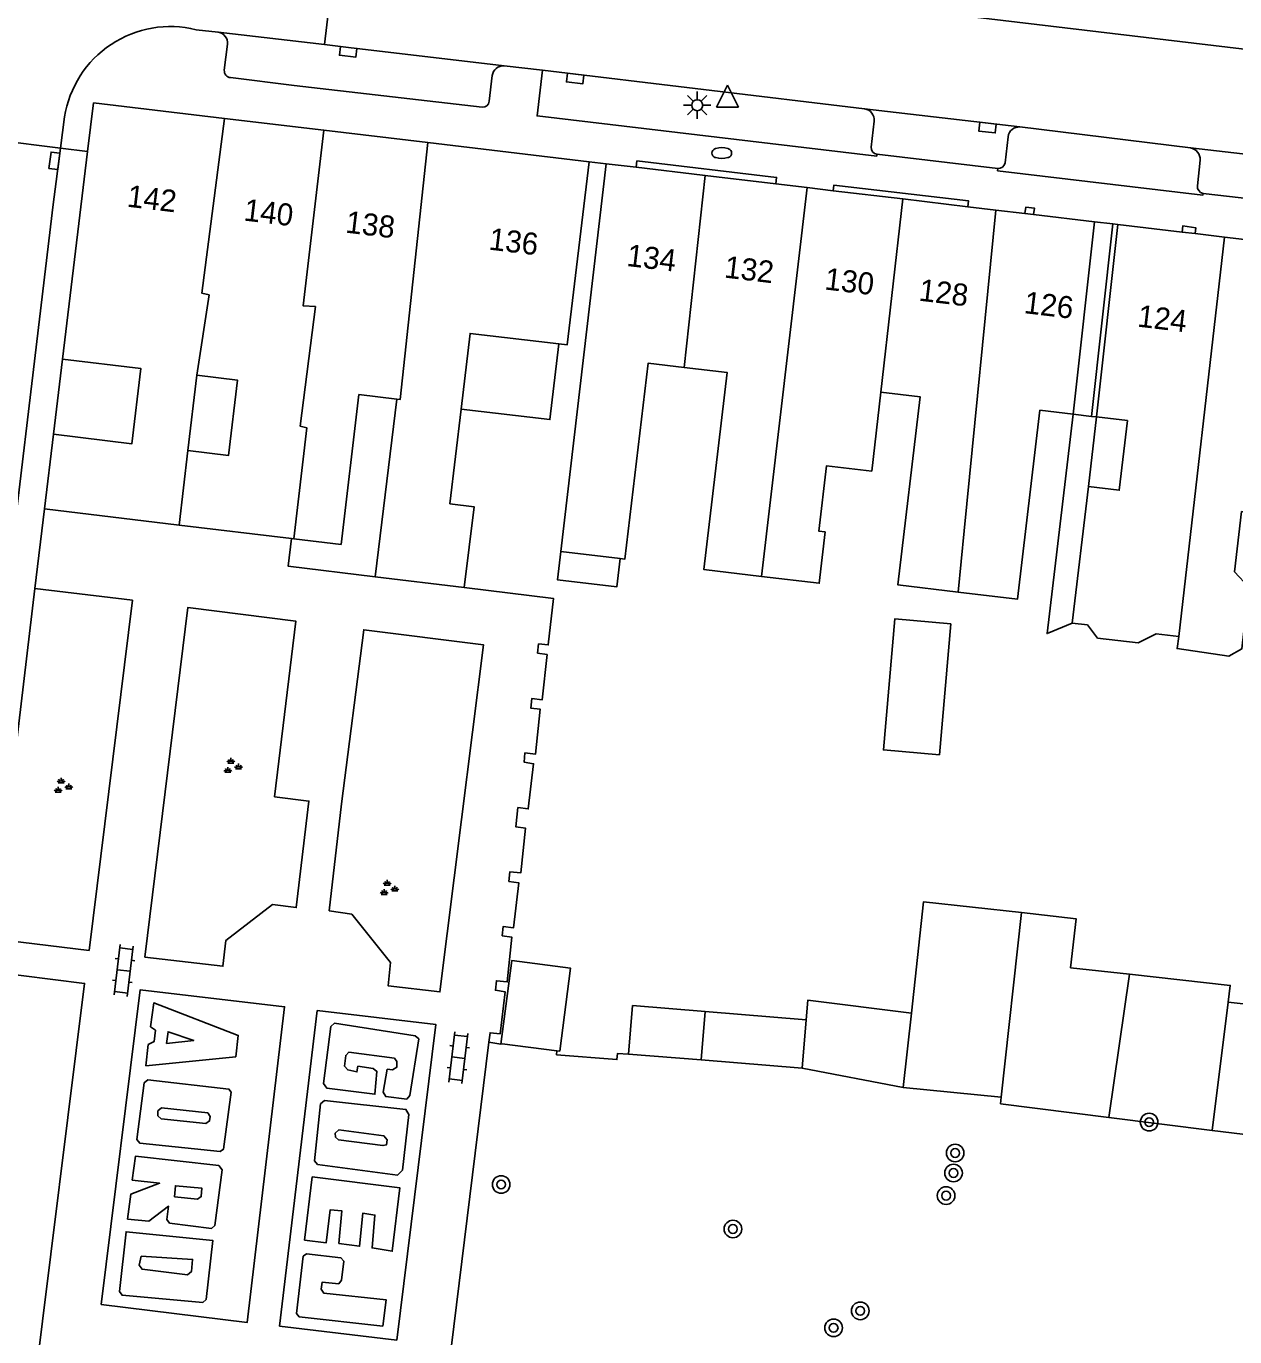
# Model space of a CAD drawing. Extents: x 132998 to 136004, y 396998 to 398512.
# Drawn here: x 134193.1 to 134248, y 397059.2 to 397118.7 of the extents above; entities that cross this region are included whole.
import ezdxf

# ---------------------------------------------------------------- set-up
doc = ezdxf.new("R2010")
doc.units = 0
for name, color, linetype in [('gg-afsc-erfafscheiding', 7, 'Continuous'), ('gg-afsc-muur', 7, 'Continuous'), ('gg-anno-huisnummerreeks BGT', 7, 'Continuous'), ('gg-bbg-bijgebouw', 7, 'Continuous'), ('gg-bbg-gedigitaliseerde bebouwing', 7, 'Continuous'), ('gg-bbg-gedigitaliseerde bebouwing onder overbouw', 7, 'Continuous'), ('gg-bbg-gedigitaliseerde bijgebouw', 7, 'Continuous'), ('gg-bbg-gedigitaliseerde overbouw', 7, 'Continuous'), ('gg-bbg-hoofdgebouw', 7, 'Continuous'), ('gg-bbg-luifel en loopbrug', 7, 'Continuous'), ('gg-bbg-pand overbouw', 7, 'Continuous'), ('gg-bbg-tussenscheiding', 7, 'Continuous'), ('gg-bbg-tussenscheiding niveau 01', 7, 'Continuous'), ('gg-knt-verharding', 7, 'Continuous'), ('gg-knt-verharding nz', 7, 'Continuous'), ('gt-grn-weggrens', 7, 'Continuous'), ('gt-symb-boom', 7, 'Continuous'), ('gt-symb-brandkraan', 7, 'Continuous'), ('gt-symb-groenvak', 7, 'Continuous'), ('gt-symb-klinker verharding', 7, 'Continuous'), ('gt-symb-kolk', 7, 'Continuous'), ('gt-symb-lichtmast', 7, 'Continuous'), ('gt-symb-waterafsluiter', 7, 'Continuous')]:
    doc.layers.add(name, color=color, linetype=linetype)

# ---------------------------------------------------------------- blocks, each defined once
blk = doc.blocks.new('gt0-KOLK')
at = {"layer": 'gt-symb-kolk'}
blk.add_lwpolyline([(0, 0), (0.375, 0), (0.375, 0.4), (-0.375, 0.4), (-0.375, 0), (0, 0)], dxfattribs=at)
blk = doc.blocks.new('gt0-BR')
at = {"layer": 'gt-symb-brandkraan'}
for centre, radius, start, end in [((-0.244, 0), 0.206, 107.56694, 252.43307), ((0.599, -2.664), 3, 106.89205, 107.56694), ((0, -0.691), 0.938, 73.10799, 106.89205), ((-0.599, -2.664), 3, 72.43309, 73.10799), ((0.244, 0), 0.206, 287.56695, 72.43309), ((0.599, 2.664), 3, 252.43307, 253.10797), ((0, 0.691), 0.938, 253.10797, 286.89206), ((-0.599, 2.664), 3, 286.89206, 287.56695)]:
    blk.add_arc(centre, radius, start, end, dxfattribs=at)
blk = doc.blocks.new('gt0-LMAST')
at = {"layer": 'gt-symb-lichtmast'}
for p, q in [((-0.005, 0.246), (-0.005, 0.621)), ((-0.182, 0.173), (-0.447, 0.438)), ((0.172, 0.173), (0.437, 0.438)), ((-0.255, -0.004), (-0.63, -0.004)), ((-0.182, -0.181), (-0.447, -0.446)), ((-0.005, -0.254), (-0.005, -0.629)), ((0.437, -0.446), (0.172, -0.181)), ((0.245, -0.004), (0.62, -0.004))]:
    blk.add_line(p, q, dxfattribs=at)
blk.add_circle((-0.005, -0.004), 0.25, dxfattribs=at)
blk = doc.blocks.new('gt0-WAFSL')
at = {"layer": 'gt-symb-waterafsluiter'}
for p, q in [((-0.5, -0.333), (0, 0.667)), ((0, 0.667), (0.5, -0.333)), ((0.5, -0.333), (-0.5, -0.333))]:
    blk.add_line(p, q, dxfattribs=at)
blk = doc.blocks.new('gt0-GRVAK')
at = {"layer": 'gt-symb-groenvak'}
for p, q in [((-0.11, 0.189), (-0.228, 0.24)), ((-0.182, 0.153), (0.088, 0.153)), ((-0.091, 0.211), (-0.156, 0.322)), ((-0.047, 0.214), (-0.047, 0.393)), ((-0.004, 0.211), (0.061, 0.322)), ((0.015, 0.189), (0.133, 0.24)), ((0.262, -0.052), (0.197, 0.059)), ((0.305, -0.049), (0.305, 0.13)), ((0.349, -0.052), (0.414, 0.059)), ((-0.245, -0.228), (-0.363, -0.177)), ((-0.318, -0.264), (-0.047, -0.264)), ((-0.226, -0.206), (-0.291, -0.095)), ((-0.183, -0.203), (-0.183, -0.024)), ((-0.139, -0.206), (-0.074, -0.095)), ((-0.12, -0.228), (-0.002, -0.177)), ((0.243, -0.074), (0.125, -0.023)), ((0.17, -0.11), (0.441, -0.11)), ((0.368, -0.074), (0.486, -0.023))]:
    blk.add_line(p, q, dxfattribs=at)
blk = doc.blocks.new('gt0-KL1')
at = {"layer": 'gt-symb-klinker verharding'}
for p, q in [((-1.15, 0.3), (1.15, 0.3)), ((-1, -0.3), (-1, 0.3)), ((-0.5, 0.3), (-0.5, 0.45)), ((0, -0.3), (0, 0.3)), ((0.5, 0.3), (0.5, 0.45)), ((1, -0.3), (1, 0.3)), ((-1.15, -0.3), (1.15, -0.3)), ((-0.5, -0.45), (-0.5, -0.3)), ((0.5, -0.45), (0.5, -0.3))]:
    blk.add_line(p, q, dxfattribs=at)
blk = doc.blocks.new('gt0-BOOM')
at = {"layer": 'gt-symb-boom'}
for radius in [0.4, 0.2]:
    blk.add_circle((0, 0), radius, dxfattribs=at)

msp = doc.modelspace()

# ---------------------------------------------------------------- linework, layer by layer
at = {"layer": 'gg-afsc-erfafscheiding'}
for p, q in [((134219.469, 397112.457), (134218.694, 397112.549)), ((134241.735, 397100.96), (134241.374, 397097.801))]:
    msp.add_line(p, q, dxfattribs=at)
for points in [[(134240.677, 397101.086), (134239.496, 397091.123), (134240.638, 397091.599)], [(134217.234, 397072.179), (134217.215, 397072.002), (134219.956, 397071.776), (134219.989, 397072.059), (134220.484, 397072.021)]]:
    msp.add_lwpolyline(points, dxfattribs=at)
at = {"layer": 'gg-afsc-muur'}
for p, q in [((134194.773, 397103.588), (134194.36, 397100.175)), ((134214.139, 397072.565), (134214.686, 397072.486))]:
    msp.add_line(p, q, dxfattribs=at)
for points in [[(134208.977, 397093.706), (134205.017, 397094.189), (134205.169, 397095.437)], [(134213.022, 397093.212), (134217.071, 397092.718), (134216.839, 397090.605), (134216.401, 397090.653), (134216.356, 397090.239), (134216.784, 397090.171), (134216.568, 397088.119), (134216.086, 397088.17), (134216.04, 397087.739), (134216.471, 397087.684), (134216.263, 397085.651), (134215.78, 397085.701), (134215.738, 397085.289), (134216.17, 397085.212), (134215.928, 397083.165), (134215.46, 397083.22), (134215.358, 397082.354), (134215.801, 397082.293), (134215.59, 397080.259), (134215.096, 397080.31), (134215.051, 397079.87), (134215.496, 397079.807), (134215.263, 397077.769), (134214.793, 397077.823), (134214.745, 397077.402), (134215.187, 397077.335), (134214.977, 397075.308), (134214.483, 397075.36), (134214.438, 397074.929), (134214.88, 397074.858), (134214.647, 397072.946), (134214.193, 397073.001), (134214.139, 397072.565)]]:
    msp.add_lwpolyline(points, dxfattribs=at)
at = {"layer": 'gg-bbg-bijgebouw'}
for p, q in [((134217.234, 397072.179), (134217.368, 397072.162)), ((134232.957, 397070.51), (134237.409, 397070.071))]:
    msp.add_line(p, q, dxfattribs=at)
msp.add_lwpolyline([(134214.686, 397072.486), (134214.75, 397072.501), (134217.234, 397072.179)], dxfattribs=at)
at = {"layer": 'gg-bbg-gedigitaliseerde bebouwing'}
for p, q in [((134217.403, 397094.85), (134219.469, 397112.457)), ((134200.872, 397102.85), (134200.467, 397099.436)), ((134208.977, 397093.706), (134209.961, 397101.773)), ((134212.879, 397101.32), (134212.368, 397097.015)), ((134243.15, 397100.793), (134241.735, 397100.96)), ((134241.374, 397097.801), (134240.638, 397091.599)), ((134205.282, 397095.424), (134205.169, 397095.437)), ((134220.105, 397094.53), (134217.403, 397094.85))]:
    msp.add_line(p, q, dxfattribs=at)
for points in [[(134218.694, 397112.549), (134217.696, 397104.23), (134217.319, 397104.275)], [(134217.319, 397104.275), (134213.286, 397104.753), (134212.879, 397101.32)], [(134194.36, 397100.175), (134197.925, 397099.744), (134198.338, 397103.156), (134194.773, 397103.588)], [(134223.016, 397103.206), (134221.376, 397103.402), (134220.321, 397094.504), (134220.105, 397094.53)], [(134226.517, 397093.717), (134223.906, 397094.027), (134224.968, 397102.976), (134223.016, 397103.206)], [(134200.467, 397099.436), (134202.315, 397099.217), (134202.719, 397102.631), (134200.872, 397102.85)], [(134209.961, 397101.773), (134208.238, 397101.977), (134207.43, 397095.169), (134205.282, 397095.424)], [(134229.42, 397095.736), (134229.13, 397095.77), (134229.481, 397098.744), (134231.531, 397098.502), (134231.939, 397102.081)], [(134235.451, 397093.01), (134232.719, 397093.333), (134233.733, 397101.868), (134231.939, 397102.081)], [(134240.677, 397101.086), (134239.172, 397101.265), (134238.154, 397092.689), (134235.451, 397093.01)], [(134243.15, 397100.793), (134242.775, 397097.634), (134241.374, 397097.801)], [(134213.022, 397093.212), (134213.47, 397096.88), (134212.368, 397097.015)], [(134250.401, 397096.43), (134248.329, 397096.666), (134248.016, 397093.923), (134248.659, 397093.229), (134248.339, 397090.425), (134247.747, 397090.092), (134245.399, 397090.441), (134245.481, 397090.99)], [(134226.517, 397093.717), (134229.145, 397093.406), (134229.42, 397095.736)], [(134240.638, 397091.599), (134241.328, 397091.517), (134241.787, 397090.919), (134243.626, 397090.701), (134244.454, 397091.117), (134245.481, 397090.99)]]:
    msp.add_lwpolyline(points, dxfattribs=at)
at = {"layer": 'gg-bbg-gedigitaliseerde bebouwing onder overbouw'}
for p, q in [((134241.645, 397109.826), (134240.677, 397101.086)), ((134242.703, 397109.7), (134241.735, 397100.96))]:
    msp.add_line(p, q, dxfattribs=at)
at = {"layer": 'gg-bbg-gedigitaliseerde bijgebouw'}
for p, q in [((134240.566, 397075.953), (134243.244, 397075.655)), ((134247.724, 397074.387), (134252.352, 397073.872)), ((134228.554, 397073.581), (134223.971, 397073.961)), ((134233.33, 397073.886), (134232.957, 397070.51)), ((134228.372, 397071.389), (134228.554, 397073.581)), ((134223.789, 397071.769), (134220.484, 397072.021)), ((134223.789, 397071.769), (134228.372, 397071.389)), ((134237.409, 397070.071), (134237.376, 397069.773)), ((134237.376, 397069.773), (134242.297, 397069.155)), ((134242.297, 397069.155), (134246.992, 397068.564)), ((134246.992, 397068.564), (134251.599, 397067.984))]:
    msp.add_line(p, q, dxfattribs=at)
for points in [[(134235.122, 397091.569), (134234.606, 397085.622), (134232.059, 397085.843), (134232.575, 397091.79), (134235.122, 397091.569)], [(134238.341, 397078.452), (134233.889, 397078.948), (134233.33, 397073.886)], [(134238.341, 397078.452), (134240.814, 397078.177), (134240.566, 397075.953)], [(134214.686, 397072.486), (134215.176, 397076.272), (134217.855, 397075.925), (134217.368, 397072.162)], [(134243.244, 397075.655), (134247.813, 397075.147), (134247.724, 397074.387)], [(134223.971, 397073.961), (134220.668, 397074.235), (134220.484, 397072.021)]]:
    msp.add_lwpolyline(points, dxfattribs=at)
at = {"layer": 'gg-bbg-gedigitaliseerde overbouw'}
for p, q in [((134241.519, 397100.986), (134240.677, 397101.086)), ((134241.735, 397100.96), (134241.519, 397100.986))]:
    msp.add_line(p, q, dxfattribs=at)
at = {"layer": 'gg-bbg-hoofdgebouw'}
for p, q in [((134196.18, 397115.22), (134195.913, 397113.009)), ((134202.131, 397114.514), (134196.18, 397115.22)), ((134206.646, 397113.978), (134202.131, 397114.514)), ((134211.371, 397113.418), (134206.646, 397113.978)), ((134218.694, 397112.549), (134211.371, 397113.418)), ((134195.913, 397113.009), (134194.773, 397103.588)), ((134220.833, 397112.295), (134219.469, 397112.457)), ((134223.841, 397111.939), (134220.833, 397112.295)), ((134223.964, 397111.924), (134223.841, 397111.939)), ((134227.176, 397111.543), (134223.964, 397111.924)), ((134228.601, 397111.374), (134227.176, 397111.543)), ((134229.779, 397111.234), (134228.601, 397111.374)), ((134232.939, 397110.859), (134229.779, 397111.234)), ((134235.892, 397110.508), (134232.939, 397110.859)), ((134237.166, 397110.357), (134235.892, 397110.508)), ((134238.492, 397110.2), (134237.166, 397110.357)), ((134238.885, 397110.153), (134238.492, 397110.2)), ((134241.645, 397109.826), (134238.885, 397110.153)), ((134245.628, 397109.353), (134242.703, 397109.7)), ((134246.218, 397109.283), (134245.628, 397109.353)), ((134247.55, 397109.125), (134246.218, 397109.283)), ((134251.918, 397108.607), (134247.55, 397109.125)), ((134194.36, 397100.175), (134193.95, 397096.79)), ((134193.95, 397096.79), (134200.066, 397096.052)), ((134200.066, 397096.052), (134205.169, 397095.437)), ((134208.977, 397093.706), (134213.022, 397093.212))]:
    msp.add_line(p, q, dxfattribs=at)
at = {"layer": 'gg-bbg-luifel en loopbrug'}
msp.add_line((134228.372, 397071.389), (134232.957, 397070.51), dxfattribs=at)
for points in [[(134217.319, 397104.275), (134216.912, 397100.842), (134212.879, 397101.32)], [(134217.403, 397094.85), (134217.251, 397093.569), (134219.953, 397093.249), (134220.105, 397094.53)], [(134228.554, 397073.581), (134228.629, 397074.482), (134233.33, 397073.886)]]:
    msp.add_lwpolyline(points, dxfattribs=at)
at = {"layer": 'gg-bbg-pand overbouw'}
for p, q in [((134242.487, 397109.726), (134241.645, 397109.826)), ((134242.703, 397109.7), (134242.487, 397109.726))]:
    msp.add_line(p, q, dxfattribs=at)
at = {"layer": 'gg-bbg-tussenscheiding'}
for p, q in [((134223.016, 397103.206), (134223.964, 397111.924)), ((134226.517, 397093.717), (134228.601, 397111.374)), ((134231.939, 397102.081), (134232.939, 397110.859)), ((134235.725, 397095.784), (134237.166, 397110.357)), ((134245.481, 397090.99), (134247.55, 397109.125)), ((134200.467, 397099.436), (134200.066, 397096.052)), ((134235.725, 397095.784), (134235.451, 397093.01)), ((134238.341, 397078.452), (134237.409, 397070.071)), ((134242.297, 397069.155), (134243.244, 397075.655)), ((134247.724, 397074.387), (134246.992, 397068.564)), ((134223.971, 397073.961), (134223.789, 397071.769))]:
    msp.add_line(p, q, dxfattribs=at)
for points in [[(134200.872, 397102.85), (134201.429, 397106.5), (134201.104, 397106.579), (134202.131, 397114.514)], [(134205.282, 397095.424), (134205.869, 397100.466), (134205.569, 397100.545), (134206.265, 397105.972), (134205.713, 397106.002), (134206.646, 397113.978)], [(134209.961, 397101.773), (134210.113, 397101.755), (134211.371, 397113.418)]]:
    msp.add_lwpolyline(points, dxfattribs=at)
at = {"layer": 'gg-bbg-tussenscheiding niveau 01'}
msp.add_line((134241.519, 397100.986), (134242.487, 397109.726), dxfattribs=at)
at = {"layer": 'gg-knt-verharding'}
for p, q in [((134206.667, 397117.868), (134207.23, 397122.554)), ((134201.851, 397118.43), (134200.843, 397118.545)), ((134201.851, 397118.43), (134206.667, 397117.868)), ((134206.667, 397117.868), (134207.772, 397117.739)), ((134216.569, 397116.7), (134214.834, 397116.901)), ((134231.207, 397114.952), (134216.569, 397116.7)), ((134213.832, 397115.022), (134205.302, 397116.007)), ((134214.294, 397116.458), (134214.156, 397115.298)), ((134194.865, 397114.582), (134194.681, 397113.164)), ((134231.501, 397113.216), (134231.638, 397114.39)), ((134237.73, 397113.686), (134237.589, 397112.497)), ((134246.007, 397113.176), (134238.262, 397114.127)), ((134194.681, 397113.164), (134191.162, 397113.607)), ((134194.681, 397113.164), (134194.35, 397110.613)), ((134237.258, 397112.235), (134231.77, 397112.89)), ((134246.324, 397111.459), (134246.447, 397112.624)), ((134258.037, 397109.769), (134246.58, 397111.112)), ((134187.96, 397057.143), (134194.35, 397110.613)), ((134193.95, 397096.79), (134193.518, 397093.165)), ((134193.518, 397093.165), (134191.622, 397077.261)), ((134207.452, 397083.392), (134206.879, 397078.532))]:
    msp.add_line(p, q, dxfattribs=at)
for points in [[(134231.77, 397112.89), (134231.76, 397112.804), (134216.329, 397114.629), (134216.569, 397116.7)], [(134227.176, 397111.543), (134227.211, 397111.834), (134220.868, 397112.588), (134220.833, 397112.295)], [(134246.58, 397111.112), (134246.571, 397111.038), (134237.247, 397112.143), (134237.258, 397112.235)], [(134235.892, 397110.508), (134235.924, 397110.774), (134229.81, 397111.49), (134229.779, 397111.234)], [(134238.885, 397110.153), (134238.919, 397110.441), (134238.525, 397110.484), (134238.492, 397110.2)], [(134246.218, 397109.283), (134246.25, 397109.555), (134245.661, 397109.632), (134245.628, 397109.353)], [(134193.518, 397093.165), (134197.952, 397092.634), (134195.979, 397076.737), (134191.622, 397077.261)], [(134198.508, 397076.432), (134202.061, 397076.014), (134202.193, 397077.187), (134204.317, 397078.828), (134205.394, 397078.683), (134205.967, 397083.516), (134204.41, 397083.713), (134205.378, 397091.687), (134200.468, 397092.313), (134198.508, 397076.432)], [(134207.452, 397083.392), (134208.459, 397091.294), (134213.894, 397090.613), (134212.9, 397082.677)], [(134206.879, 397078.532), (134207.916, 397078.389), (134209.677, 397076.188), (134209.565, 397075.129), (134211.92, 397074.853), (134212.9, 397082.677)], [(134191.445, 397075.773), (134195.779, 397075.238), (134193.482, 397056.858), (134211.926, 397054.625), (134214.139, 397072.565)], [(134196.524, 397060.656), (134203.164, 397059.844), (134204.86, 397074.182), (134198.306, 397074.949), (134196.524, 397060.656)], [(134198.561, 397071.501), (134198.665, 397072.458), (134198.934, 397072.6), (134199.005, 397073.113), (134198.773, 397073.269), (134198.916, 397074.349), (134202.754, 397072.88), (134202.647, 397071.91), (134198.561, 397071.501)], [(134204.638, 397059.669), (134209.953, 397059.046), (134211.735, 397073.372), (134206.348, 397074.005), (134204.638, 397059.669)], [(134206.635, 397070.694), (134206.779, 397070.489), (134208.963, 397070.207), (134209.057, 397071.245), (134208.885, 397071.382), (134208.19, 397071.475), (134208.145, 397071.22), (134207.727, 397071.309), (134207.577, 397071.487), (134207.639, 397071.967), (134207.783, 397072.122), (134209.849, 397071.838), (134209.961, 397071.689), (134209.956, 397071.429), (134209.762, 397071.318), (134209.521, 397071.338), (134209.335, 397070.3), (134209.456, 397070.102), (134210.412, 397069.975), (134210.558, 397070.142), (134210.952, 397072.721), (134210.789, 397072.864), (134207.123, 397073.429), (134206.956, 397073.28), (134206.635, 397070.694)], [(134199.492, 397072.506), (134199.569, 397073.046), (134200.738, 397072.641), (134199.492, 397072.506)], [(134198.146, 397068.151), (134198.281, 397067.991), (134201.94, 397067.611), (134202.083, 397067.711), (134202.436, 397070.295), (134202.33, 397070.44), (134198.653, 397070.86), (134198.489, 397070.728), (134198.146, 397068.151)], [(134199.103, 397069.229), (134199.111, 397069.449), (134199.278, 397069.59), (134201.37, 397069.366), (134201.482, 397069.197), (134201.451, 397068.992), (134201.281, 397068.884), (134199.262, 397069.096), (134199.103, 397069.229)], [(134206.215, 397067.184), (134206.359, 397067.018), (134209.99, 397066.537), (134210.215, 397066.757), (134210.503, 397069.286), (134210.373, 397069.517), (134206.667, 397069.922), (134206.492, 397069.769), (134206.215, 397067.184)], [(134207.154, 397068.436), (134207.169, 397068.261), (134207.314, 397068.137), (134209.33, 397067.873), (134209.486, 397067.908), (134209.519, 397068.142), (134209.374, 397068.314), (134207.328, 397068.59), (134207.154, 397068.436)], [(134197.722, 397064.534), (134198.701, 397064.436), (134199.592, 397065.118), (134199.51, 397064.515), (134199.635, 397064.352), (134201.547, 397064.111), (134201.694, 397064.248), (134202.02, 397066.774), (134201.871, 397066.967), (134198.097, 397067.398), (134197.94, 397066.308), (134199.185, 397066.162), (134197.881, 397065.675), (134197.722, 397064.534)], [(134199.856, 397065.553), (134199.901, 397066.052), (134201.109, 397065.938), (134201.073, 397065.558), (134200.909, 397065.44), (134199.856, 397065.553)], [(134205.769, 397063.576), (134206.748, 397063.458), (134206.926, 397064.956), (134207.466, 397064.904), (134207.329, 397063.434), (134208.269, 397063.303), (134208.409, 397064.803), (134208.961, 397064.717), (134208.837, 397063.225), (134209.755, 397063.079), (134210.095, 397065.962), (134206.117, 397066.455), (134205.769, 397063.576)], [(134197.363, 397061.252), (134197.483, 397061.075), (134201.147, 397060.75), (134201.304, 397060.888), (134201.609, 397063.564), (134197.659, 397063.958), (134197.363, 397061.252)], [(134198.258, 397062.44), (134198.387, 397062.261), (134200.456, 397062.009), (134200.627, 397062.155), (134200.684, 397062.709), (134198.351, 397062.852), (134198.258, 397062.44)], [(134205.402, 397060.253), (134205.517, 397060.103), (134209.319, 397059.681), (134209.469, 397060.873), (134206.645, 397061.168), (134206.53, 397061.348), (134206.569, 397061.677), (134207.318, 397061.603), (134207.451, 397061.763), (134207.55, 397062.627), (134207.419, 397062.778), (134205.854, 397062.963), (134205.708, 397062.852), (134205.402, 397060.253)]]:
    msp.add_lwpolyline(points, dxfattribs=at)
for centre, radius, start, end in [((134199.674, 397113.818), 4.869, 76.10743, 170.97582), ((134214.8, 397116.391), 0.511, 86.23638, 172.4925), ((134213.855, 397115.323), 0.302, 265.5606, 355.29155), ((134231.131, 397114.448), 0.51, 353.50312, 81.46636), ((134238.222, 397113.633), 0.495, 85.4084, 173.90549), ((134231.817, 397113.203), 0.317, 177.67652, 261.3792), ((134245.928, 397112.661), 0.521, 355.87662, 81.24018), ((134237.258, 397112.575), 0.34, 270.01345, 346.71266), ((134246.643, 397111.426), 0.321, 174.1689, 258.66736)]:
    msp.add_arc(centre, radius, start, end, dxfattribs=at)
at = {"layer": 'gg-knt-verharding nz'}
for p, q in [((134202.124, 397116.706), (134202.265, 397117.887)), ((134214.834, 397116.901), (134207.772, 397117.739)), ((134205.302, 397116.007), (134202.406, 397116.37)), ((134238.262, 397114.127), (134231.207, 397114.952))]:
    msp.add_line(p, q, dxfattribs=at)
for points in [[(134253.552, 397117.055), (134219.929, 397121.06), (134218.139, 397121.245)], [(134259.05, 397111.633), (134255.984, 397112.026), (134246.007, 397113.176)]]:
    msp.add_lwpolyline(points, dxfattribs=at)
for centre, radius, start, end in [((134201.781, 397117.947), 0.488, 352.87226, 81.77378), ((134202.431, 397116.677), 0.308, 174.63916, 265.37335)]:
    msp.add_arc(centre, radius, start, end, dxfattribs=at)
at = {"layer": 'gt-grn-weggrens'}
msp.add_line((134194.681, 397113.164), (134195.913, 397113.009), dxfattribs=at)

# ---------------------------------------------------------------- block references
at = {"layer": 'gt-symb-boom'}
for p in [(134244.131, 397068.94), (134235.32, 397067.537), (134235.247, 397066.629), (134214.699, 397066.107), (134234.908, 397065.602), (134225.226, 397064.086), (134231.009, 397060.369), (134229.799, 397059.599)]:
    msp.add_blockref('gt0-BOOM', p, dxfattribs=at)
at = {"layer": 'gt-symb-brandkraan'}
msp.add_blockref('gt0-BR', (134224.717, 397112.942), dxfattribs=at)
at = {"layer": 'gt-symb-groenvak'}
for p in [(134202.468, 397085.089), (134194.755, 397084.186), (134209.567, 397079.546)]:
    msp.add_blockref('gt0-GRVAK', p, dxfattribs=at)
at = {"layer": 'gt-symb-klinker verharding', "rotation": 83.16632765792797}
for p in [(134197.556, 397075.826), (134212.757, 397071.864)]:
    msp.add_blockref('gt0-KL1', p, dxfattribs=at)
at = {"layer": 'gt-symb-kolk'}
for p, rotation in [((134207.772, 397117.739), 173.34343745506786), ((134218.078, 397116.525), 173.3924643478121), ((134236.813, 397114.296), 173.32740681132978), ((134194.603, 397112.564), 82.6117338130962)]:
    msp.add_blockref('gt0-KOLK', p, dxfattribs=dict(at, rotation=rotation))
at = {"layer": 'gt-symb-lichtmast'}
msp.add_blockref('gt0-LMAST', (134223.608, 397115.12), dxfattribs=at)
at = {"layer": 'gt-symb-waterafsluiter'}
msp.add_blockref('gt0-WAFSL', (134224.986, 397115.356), dxfattribs=at)

# ---------------------------------------------------------------- texts
at = {"layer": 'gg-anno-huisnummerreeks BGT'}
for s, p in [('142', (134197.674, 397110.511)), ('140', (134202.975, 397109.882)), ('138', (134207.596, 397109.334)), ('136', (134214.106, 397108.562)), ('134', (134220.367, 397107.819)), ('132', (134224.801, 397107.293)), ('130', (134229.357, 397106.753)), ('128', (134233.639, 397106.244)), ('126', (134238.413, 397105.678)), ('124', (134243.569, 397105.066))]:
    msp.add_text(s, height=1, rotation=353.2, dxfattribs=at).set_placement(p)

doc.saveas('drawing.dxf')
